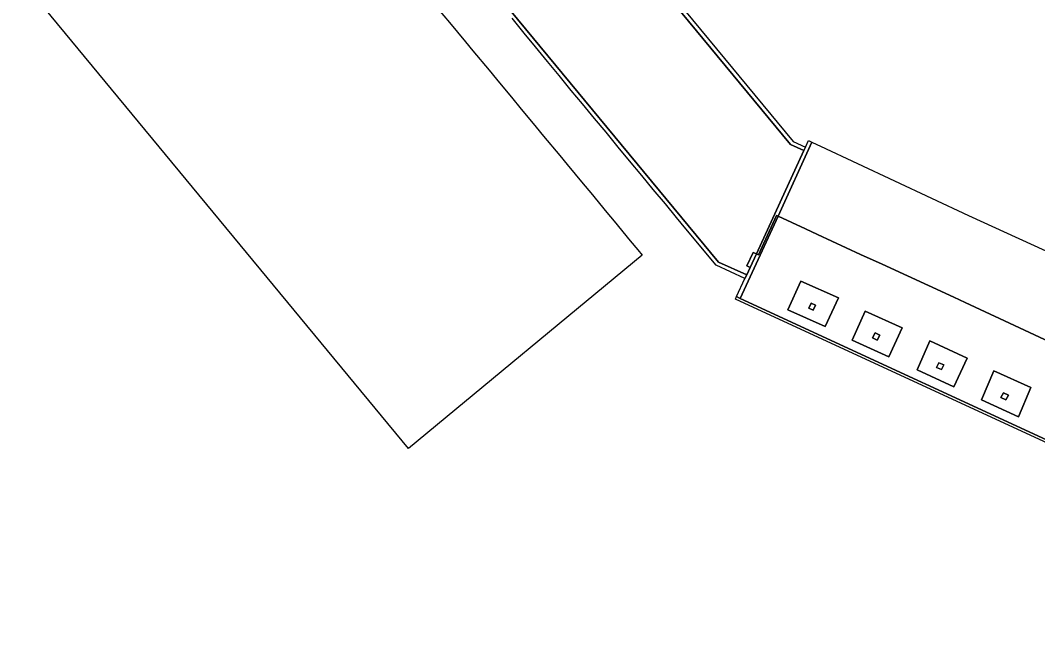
# Model space of a CAD drawing. Extents: x -600391 to -599491, y -1160176 to -1159402.
# Drawn here: x -599728.7 to -599663.8, y -1159905.1 to -1159865.6 of the extents above; entities that cross this region are included whole.
import ezdxf

# ---------------------------------------------------------------- set-up
doc = ezdxf.new("R2010")
doc.units = 0
doc.layers.add('Level 61', color=7, linetype='Continuous')
doc.layers.add('Level 62', color=7, linetype='Continuous')

msp = doc.modelspace()

# ---------------------------------------------------------------- linework, layer by layer
at = {"layer": 'Level 61'}
for points in [[(-599718.55, -1159826.36), (-599679.6, -1159873.49)], [(-599679.6, -1159873.49), (-599718.55, -1159826.36)], [(-599718.16, -1159826.44), (-599679.44, -1159873.29)], [(-599703.97, -1159892.9), (-599742.7, -1159846.01)], [(-599699.37, -1159862.64), (-599684.19, -1159881)], [(-599684.19, -1159881), (-599699.37, -1159862.64)], [(-599702.08, -1159864.84), (-599701.37, -1159865.69)], [(-599696.6, -1159866.38), (-599697.37, -1159865.43)], [(-599701.37, -1159865.69), (-599700.35, -1159866.93)], [(-599695.88, -1159867.25), (-599696.6, -1159866.38)], [(-599700.35, -1159866.93), (-599699.88, -1159867.5)], [(-599695.11, -1159868.19), (-599695.88, -1159867.25)], [(-599699.88, -1159867.5), (-599698.84, -1159868.75)], [(-599694.37, -1159869.08), (-599695.11, -1159868.19)], [(-599698.84, -1159868.75), (-599698.37, -1159869.32)], [(-599698.37, -1159869.32), (-599697.32, -1159870.58)], [(-599693.59, -1159870.03), (-599694.37, -1159869.08)], [(-599697.32, -1159870.58), (-599696.87, -1159871.13)], [(-599692.87, -1159870.89), (-599693.59, -1159870.03)], [(-599696.87, -1159871.13), (-599695.83, -1159872.39)], [(-599692.1, -1159871.83), (-599692.87, -1159870.89)], [(-599691.37, -1159872.7), (-599692.1, -1159871.83)], [(-599695.83, -1159872.39), (-599695.36, -1159872.95)], [(-599695.36, -1159872.95), (-599694.33, -1159874.19)], [(-599690.59, -1159873.65), (-599691.37, -1159872.7)], [(-599678.65, -1159873.65), (-599678.46, -1159873.24)], [(-599678.46, -1159873.24), (-599678.24, -1159873.34)], [(-599689.87, -1159874.52), (-599690.59, -1159873.65)], [(-599678.76, -1159873.88), (-599681.78, -1159880.47)], [(-599681.78, -1159880.47), (-599678.76, -1159873.88)], [(-599680.4, -1159878.06), (-599678.24, -1159873.34)], [(-599678.24, -1159873.34), (-599680.4, -1159878.06)], [(-599679.6, -1159873.49), (-599678.76, -1159873.88)], [(-599678.76, -1159873.88), (-599679.6, -1159873.49)], [(-599679.44, -1159873.29), (-599678.65, -1159873.65)], [(-599678.65, -1159873.65), (-599678.76, -1159873.88)], [(-599678.76, -1159873.88), (-599678.65, -1159873.65)], [(-599678.24, -1159873.34), (-599677.93, -1159873.49)], [(-599677.93, -1159873.49), (-599677.7, -1159873.59)], [(-599677.7, -1159873.59), (-599668.24, -1159878.01)], [(-599694.33, -1159874.19), (-599693.86, -1159874.77)], [(-599689.09, -1159875.47), (-599689.87, -1159874.52)], [(-599693.86, -1159874.77), (-599692.84, -1159876)], [(-599688.36, -1159876.35), (-599689.09, -1159875.47)], [(-599692.84, -1159876), (-599692.35, -1159876.58)], [(-599687.59, -1159877.27), (-599688.36, -1159876.35)], [(-599692.35, -1159876.58), (-599691.33, -1159877.82)], [(-599686.88, -1159878.14), (-599687.59, -1159877.27)], [(-599691.33, -1159877.82), (-599690.85, -1159878.39)], [(-599690.85, -1159878.39), (-599689.83, -1159879.63)], [(-599686.58, -1159878.51), (-599686.88, -1159878.14)], [(-599682.81, -1159883.31), (-599680.4, -1159878.06)], [(-599680.4, -1159878.06), (-599682.81, -1159883.31)], [(-599680.49, -1159878.02), (-599681.64, -1159880.53)], [(-599681.64, -1159880.53), (-599680.49, -1159878.02)], [(-599680.4, -1159878.06), (-599680.49, -1159878.02)], [(-599680.49, -1159878.02), (-599680.4, -1159878.06)], [(-599680.4, -1159878.06), (-599678.65, -1159878.88)], [(-599678.65, -1159878.88), (-599680.4, -1159878.06)], [(-599668.24, -1159878.01), (-599656.14, -1159883.56)], [(-599686.49, -1159878.61), (-599686.58, -1159878.51)], [(-599684.35, -1159881.2), (-599686.49, -1159878.61)], [(-599678.65, -1159878.88), (-599677.89, -1159879.23)], [(-599677.89, -1159879.23), (-599678.65, -1159878.88)], [(-599689.83, -1159879.63), (-599689.35, -1159880.21)], [(-599677.89, -1159879.23), (-599675.13, -1159880.5)], [(-599675.13, -1159880.5), (-599677.89, -1159879.23)], [(-599689.35, -1159880.21), (-599689.06, -1159880.56)], [(-599681.99, -1159880.38), (-599682.38, -1159881.24)], [(-599682.38, -1159881.24), (-599681.99, -1159880.38)], [(-599681.78, -1159880.47), (-599681.99, -1159880.38)], [(-599681.99, -1159880.38), (-599681.78, -1159880.47)], [(-599689.06, -1159880.56), (-599703.97, -1159892.9)], [(-599684.19, -1159881), (-599682.4, -1159881.81)], [(-599682.4, -1159881.81), (-599684.19, -1159881)], [(-599681.78, -1159880.47), (-599682.18, -1159881.33)], [(-599682.18, -1159881.33), (-599681.78, -1159880.47)], [(-599681.64, -1159880.53), (-599681.78, -1159880.47)], [(-599681.78, -1159880.47), (-599681.64, -1159880.53)], [(-599675.13, -1159880.5), (-599673.76, -1159881.12)], [(-599673.76, -1159881.12), (-599675.13, -1159880.5)], [(-599682.51, -1159882.04), (-599684.35, -1159881.2)], [(-599682.18, -1159881.33), (-599682.4, -1159881.81)], [(-599682.4, -1159881.81), (-599682.18, -1159881.33)], [(-599682.38, -1159881.24), (-599682.18, -1159881.33)], [(-599682.18, -1159881.33), (-599682.38, -1159881.24)], [(-599673.76, -1159881.12), (-599669.19, -1159883.23)], [(-599669.19, -1159883.23), (-599673.76, -1159881.12)], [(-599683.04, -1159883.2), (-599682.51, -1159882.04)], [(-599682.4, -1159881.81), (-599682.51, -1159882.04)], [(-599682.51, -1159882.04), (-599682.4, -1159881.81)], [(-599678.94, -1159882.21), (-599679.78, -1159884.05)], [(-599679.78, -1159884.05), (-599678.94, -1159882.21)], [(-599676.55, -1159883.27), (-599678.94, -1159882.21)], [(-599678.94, -1159882.21), (-599676.55, -1159883.27)], [(-599683.11, -1159883.36), (-599683.04, -1159883.2)], [(-599636.06, -1159905.1), (-599683.11, -1159883.36)], [(-599683.04, -1159883.2), (-599682.81, -1159883.31)], [(-599682.81, -1159883.31), (-599683.04, -1159883.2)], [(-599682.81, -1159883.31), (-599635.99, -1159904.94)], [(-599635.99, -1159904.94), (-599682.81, -1159883.31)], [(-599678.29, -1159883.61), (-599678.44, -1159883.94)], [(-599678.44, -1159883.94), (-599678.29, -1159883.61)], [(-599678, -1159883.74), (-599678.29, -1159883.61)], [(-599678.29, -1159883.61), (-599678, -1159883.74)], [(-599677.39, -1159885.1), (-599676.55, -1159883.27)], [(-599676.55, -1159883.27), (-599677.39, -1159885.1)], [(-599669.19, -1159883.23), (-599668.46, -1159883.57)], [(-599668.46, -1159883.57), (-599669.19, -1159883.23)], [(-599668.46, -1159883.57), (-599661.21, -1159886.95)], [(-599661.21, -1159886.95), (-599668.46, -1159883.57)], [(-599679.78, -1159884.05), (-599677.39, -1159885.1)], [(-599677.39, -1159885.1), (-599679.78, -1159884.05)], [(-599678.44, -1159883.94), (-599678.15, -1159884.07)], [(-599678.15, -1159884.07), (-599678.44, -1159883.94)], [(-599678.15, -1159884.07), (-599678, -1159883.74)], [(-599678, -1159883.74), (-599678.15, -1159884.07)], [(-599674.85, -1159884.13), (-599675.68, -1159885.97)], [(-599675.68, -1159885.97), (-599674.85, -1159884.13)], [(-599672.49, -1159885.2), (-599674.85, -1159884.13)], [(-599674.85, -1159884.13), (-599672.49, -1159885.2)], [(-599674.38, -1159885.82), (-599674.21, -1159885.51)], [(-599674.21, -1159885.51), (-599674.38, -1159885.82)], [(-599674.21, -1159885.51), (-599673.9, -1159885.66)], [(-599673.9, -1159885.66), (-599674.21, -1159885.51)], [(-599673.32, -1159887.04), (-599672.49, -1159885.2)], [(-599672.49, -1159885.2), (-599673.32, -1159887.04)], [(-599675.68, -1159885.97), (-599673.32, -1159887.04)], [(-599673.32, -1159887.04), (-599675.68, -1159885.97)], [(-599674.07, -1159885.97), (-599674.38, -1159885.82)], [(-599674.38, -1159885.82), (-599674.07, -1159885.97)], [(-599673.9, -1159885.66), (-599674.07, -1159885.97)], [(-599674.07, -1159885.97), (-599673.9, -1159885.66)], [(-599670.71, -1159886.03), (-599671.53, -1159887.88)], [(-599671.53, -1159887.88), (-599670.71, -1159886.03)], [(-599668.33, -1159887.13), (-599670.71, -1159886.03)], [(-599670.71, -1159886.03), (-599668.33, -1159887.13)], [(-599670.28, -1159887.72), (-599670.14, -1159887.42)], [(-599670.14, -1159887.42), (-599670.28, -1159887.72)], [(-599670.14, -1159887.42), (-599669.82, -1159887.56)], [(-599669.82, -1159887.56), (-599670.14, -1159887.42)], [(-599669.18, -1159888.95), (-599668.33, -1159887.13)], [(-599668.33, -1159887.13), (-599669.18, -1159888.95)], [(-599671.53, -1159887.88), (-599669.18, -1159888.95)], [(-599669.18, -1159888.95), (-599671.53, -1159887.88)], [(-599669.96, -1159887.86), (-599670.28, -1159887.72)], [(-599670.28, -1159887.72), (-599669.96, -1159887.86)], [(-599669.82, -1159887.56), (-599669.96, -1159887.86)], [(-599669.96, -1159887.86), (-599669.82, -1159887.56)], [(-599666.63, -1159887.93), (-599667.41, -1159889.79)], [(-599667.41, -1159889.79), (-599666.63, -1159887.93)], [(-599664.28, -1159889.01), (-599666.63, -1159887.93)], [(-599666.63, -1159887.93), (-599664.28, -1159889.01)], [(-599666.01, -1159889.34), (-599666.18, -1159889.65)], [(-599666.18, -1159889.65), (-599666.01, -1159889.34)], [(-599665.7, -1159889.48), (-599666.01, -1159889.34)], [(-599666.01, -1159889.34), (-599665.7, -1159889.48)], [(-599665.06, -1159890.87), (-599664.28, -1159889.01)], [(-599664.28, -1159889.01), (-599665.06, -1159890.87)], [(-599667.41, -1159889.79), (-599665.06, -1159890.87)], [(-599665.06, -1159890.87), (-599667.41, -1159889.79)], [(-599666.18, -1159889.65), (-599665.87, -1159889.79)], [(-599665.87, -1159889.79), (-599666.18, -1159889.65)], [(-599665.87, -1159889.79), (-599665.7, -1159889.48)], [(-599665.7, -1159889.48), (-599665.87, -1159889.79)]]:
    msp.add_lwpolyline(points, dxfattribs=at)
at = {"layer": 'Level 62'}
for points in [[(-599681.78, -1159880.47), (-599681.99, -1159880.38), (-599682.38, -1159881.24), (-599682.18, -1159881.33), (-599682.4, -1159881.81), (-599684.19, -1159881), (-599699.37, -1159862.64), (-599699.56, -1159862.8), (-599699.61, -1159862.75), (-599699.67, -1159862.67), (-599699.49, -1159862.52), (-599724.96, -1159831.69), (-599718.55, -1159826.36), (-599679.6, -1159873.49), (-599678.76, -1159873.88), (-599681.78, -1159880.47)], [(-599718.16, -1159826.44), (-599679.44, -1159873.29), (-599678.65, -1159873.65), (-599678.76, -1159873.88), (-599679.6, -1159873.49), (-599718.55, -1159826.36), (-599718.36, -1159826.2), (-599718.16, -1159826.44)], [(-599733.08, -1159838.06), (-599727.9, -1159833.78), (-599719.58, -1159843.67), (-599702.08, -1159864.84), (-599701.37, -1159865.69), (-599700.35, -1159866.93), (-599699.88, -1159867.5), (-599698.84, -1159868.75), (-599698.37, -1159869.32), (-599697.32, -1159870.58), (-599696.87, -1159871.13), (-599695.83, -1159872.39), (-599695.36, -1159872.95), (-599694.33, -1159874.19), (-599693.86, -1159874.77), (-599692.84, -1159876), (-599692.35, -1159876.58), (-599691.33, -1159877.82), (-599690.85, -1159878.39)], [(-599690.85, -1159878.39), (-599689.83, -1159879.63), (-599689.35, -1159880.21), (-599689.06, -1159880.56), (-599703.97, -1159892.9), (-599742.7, -1159846.01)], [(-599699.37, -1159862.64), (-599684.19, -1159881), (-599682.4, -1159881.81), (-599682.51, -1159882.04), (-599684.35, -1159881.2), (-599686.49, -1159878.61), (-599686.58, -1159878.51)], [(-599686.58, -1159878.51), (-599686.88, -1159878.14), (-599687.59, -1159877.27), (-599688.36, -1159876.35), (-599689.09, -1159875.47), (-599689.87, -1159874.52), (-599690.59, -1159873.65), (-599691.37, -1159872.7), (-599692.1, -1159871.83), (-599692.87, -1159870.89), (-599693.59, -1159870.03), (-599694.37, -1159869.08), (-599695.11, -1159868.19), (-599695.88, -1159867.25), (-599696.6, -1159866.38), (-599697.37, -1159865.43)], [(-599681.78, -1159880.47), (-599678.76, -1159873.88), (-599678.65, -1159873.65), (-599678.46, -1159873.24), (-599678.24, -1159873.34), (-599680.4, -1159878.06), (-599680.49, -1159878.02), (-599681.64, -1159880.53), (-599681.78, -1159880.47)], [(-599661.21, -1159886.95), (-599668.46, -1159883.57), (-599669.19, -1159883.23), (-599673.76, -1159881.12), (-599675.13, -1159880.5), (-599677.89, -1159879.23), (-599678.65, -1159878.88), (-599680.4, -1159878.06), (-599678.24, -1159873.34), (-599677.93, -1159873.49), (-599677.7, -1159873.59), (-599668.24, -1159878.01), (-599656.14, -1159883.56)], [(-599682.51, -1159882.04), (-599682.4, -1159881.81), (-599682.18, -1159881.33), (-599681.78, -1159880.47), (-599681.64, -1159880.53), (-599680.49, -1159878.02), (-599680.4, -1159878.06), (-599682.81, -1159883.31), (-599683.04, -1159883.2), (-599682.51, -1159882.04)], [(-599635.99, -1159904.94), (-599682.81, -1159883.31), (-599680.4, -1159878.06), (-599678.65, -1159878.88), (-599677.89, -1159879.23), (-599675.13, -1159880.5), (-599673.76, -1159881.12), (-599669.19, -1159883.23), (-599668.46, -1159883.57), (-599661.21, -1159886.95)], [(-599681.78, -1159880.47), (-599682.18, -1159881.33), (-599682.38, -1159881.24), (-599681.99, -1159880.38), (-599681.78, -1159880.47)], [(-599679.78, -1159884.05), (-599677.39, -1159885.1), (-599676.55, -1159883.27), (-599678.94, -1159882.21), (-599679.78, -1159884.05)], [(-599679.78, -1159884.05), (-599678.94, -1159882.21), (-599676.55, -1159883.27), (-599677.39, -1159885.1), (-599679.78, -1159884.05)], [(-599682.81, -1159883.31), (-599635.99, -1159904.94), (-599636.06, -1159905.1), (-599683.11, -1159883.36), (-599683.04, -1159883.2), (-599682.81, -1159883.31)], [(-599678.44, -1159883.94), (-599678.15, -1159884.07), (-599678, -1159883.74), (-599678.29, -1159883.61), (-599678.44, -1159883.94)], [(-599678.44, -1159883.94), (-599678.29, -1159883.61), (-599678, -1159883.74), (-599678.15, -1159884.07), (-599678.44, -1159883.94)], [(-599675.68, -1159885.97), (-599673.32, -1159887.04), (-599672.49, -1159885.2), (-599674.85, -1159884.13), (-599675.68, -1159885.97)], [(-599675.68, -1159885.97), (-599674.85, -1159884.13), (-599672.49, -1159885.2), (-599673.32, -1159887.04), (-599675.68, -1159885.97)], [(-599674.21, -1159885.51), (-599673.9, -1159885.66), (-599674.07, -1159885.97), (-599674.38, -1159885.82), (-599674.21, -1159885.51)], [(-599674.21, -1159885.51), (-599674.38, -1159885.82), (-599674.07, -1159885.97), (-599673.9, -1159885.66), (-599674.21, -1159885.51)], [(-599669.18, -1159888.95), (-599668.33, -1159887.13), (-599670.71, -1159886.03), (-599671.53, -1159887.88), (-599669.18, -1159888.95)], [(-599669.18, -1159888.95), (-599671.53, -1159887.88), (-599670.71, -1159886.03), (-599668.33, -1159887.13), (-599669.18, -1159888.95)], [(-599670.28, -1159887.72), (-599670.14, -1159887.42), (-599669.82, -1159887.56), (-599669.96, -1159887.86), (-599670.28, -1159887.72)], [(-599670.28, -1159887.72), (-599669.96, -1159887.86), (-599669.82, -1159887.56), (-599670.14, -1159887.42), (-599670.28, -1159887.72)], [(-599664.28, -1159889.01), (-599666.63, -1159887.93), (-599667.41, -1159889.79), (-599665.06, -1159890.87), (-599664.28, -1159889.01)], [(-599664.28, -1159889.01), (-599665.06, -1159890.87), (-599667.41, -1159889.79), (-599666.63, -1159887.93), (-599664.28, -1159889.01)], [(-599665.7, -1159889.48), (-599666.01, -1159889.34), (-599666.18, -1159889.65), (-599665.87, -1159889.79), (-599665.7, -1159889.48)], [(-599665.7, -1159889.48), (-599665.87, -1159889.79), (-599666.18, -1159889.65), (-599666.01, -1159889.34), (-599665.7, -1159889.48)]]:
    msp.add_lwpolyline(points, dxfattribs=at)

doc.saveas('drawing.dxf')
